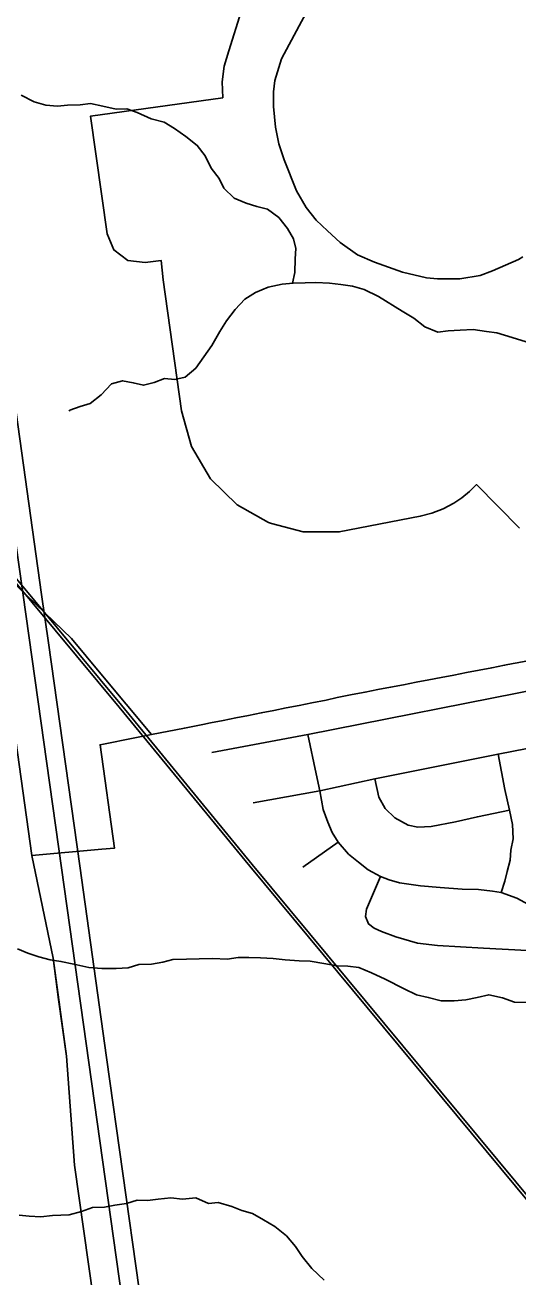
# Model space of a CAD drawing. Extents: x 114604 to 551442, y 316898 to 567001.
# Drawn here: x 171994 to 174489, y 405241 to 411584 of the extents above; entities that cross this region are included whole.
import ezdxf

# ---------------------------------------------------------------- set-up
doc = ezdxf.new("R2010")
doc.units = 0
for name, color, linetype in [('GE_P_Alignment_1000_Bearings', 7, 'Continuous'), ('GE_P_Alignment_100_Cardinal_Points', 7, 'Continuous'), ('GE_P_Alignment_100_Stations', 7, 'Continuous'), ('GE_P_Alignment_500_Bearings', 7, 'Continuous'), ('GE_P_Alignment_500_Stations', 7, 'Continuous'), ('PM_P_Cells', 7, 'Continuous')]:
    doc.layers.add(name, color=color, linetype=linetype)

msp = doc.modelspace()

# ---------------------------------------------------------------- linework, layer by layer
at = {"layer": 'GE_P_Alignment_1000_Bearings'}
for points in [[(169720.2, 411445.6), (171047.2, 409839.2), (172470.2, 408128.5), (173132.5, 407321.8), (175598.8, 404348.5), (176740.5, 402970.4), (177542, 402015.9), (178280.1, 401131.6), (178395.8, 400989.3), (178627.2, 400704.6), (180666, 398256.8)], [(170171.5, 410899.3), (170258.5, 410817.6), (171058.8, 409848.8), (172481.8, 408138.1), (173144.1, 407331.3), (174768.3, 405373.2), (174844.9, 405257.3)]]:
    msp.add_lwpolyline(points, dxfattribs=at)
at = {"layer": 'GE_P_Alignment_100_Cardinal_Points'}
msp.add_line((173400, 407317.3), (173578.9, 407444), dxfattribs=at)
for points in [[(172938.7, 407898.1), (173424.8, 407989), (174622.6, 408225.6)], [(173578.9, 407444), (173548.8, 407493.3), (173527, 407545.9), (173503.4, 407610.1), (173486.3, 407704), (173467.5, 407789.7), (173424.8, 407989)], [(173148.5, 407643.9), (173486.3, 407704), (173764.7, 407765.4), (174388.9, 407889.7), (174674.5, 407945.3)], [(174404.1, 407189.2), (174423.5, 407245.5), (174434.7, 407295.1), (174449.1, 407352.9), (174453.8, 407403.1), (174464.9, 407460.3), (174461.1, 407532.9), (174445.7, 407605.3), (174423.5, 407710.8), (174388.9, 407889.7)], [(173764.7, 407765.4), (173785.2, 407671.5), (173817, 407614), (173865.1, 407566.5), (173933.1, 407530.7), (173982.6, 407519.5), (174050.2, 407523.3), (174173.8, 407547.3), (174284.2, 407572.8), (174445.7, 407605.3)], [(173578.9, 407444), (173630.5, 407383.3), (173681.9, 407342.4), (173730.1, 407303.2), (173793, 407270.6), (173837.7, 407252.8), (173889, 407238.3), (173996.3, 407222.6), (174095.4, 407213.4), (174206, 407206), (174290.2, 407203.3), (174361.2, 407195.5), (174404.1, 407189.2), (174483.5, 407160.1), (174543.2, 407127.5), (174596.2, 407093.3)], [(173793, 407270.6), (173721.6, 407105.1), (173716.9, 407067.1), (173732.1, 407029.3), (173761.9, 407008), (173798.3, 406991.8), (173871.1, 406964.3), (173980.2, 406932.1), (174082.6, 406919.6), (174315.4, 406906.4), (174536.6, 406894.8)]]:
    msp.add_lwpolyline(points, dxfattribs=at)
at = {"layer": 'GE_P_Alignment_100_Stations'}
for points in [[(173088, 411653.4), (173024.9, 411454.1), (173002.3, 411376.4), (172992.2, 411296.2), (172994.9, 411215.4), (172325.7, 411122.5), (172409.4, 410525.9), (172443.8, 410444.9), (172514.1, 410391.9), (172601.5, 410381.2), (172682.4, 410391.5), (172693.3, 410292.6), (172785.5, 409630.1), (172836.2, 409447.9), (172932.6, 409285.1), (173068, 409153.1), (173226.5, 409063.6), (173240.8, 409058.9), (173402.4, 409016.7), (173584.5, 409015.4), (173994.3, 409095.4), (174053.4, 409110.5), (174110.4, 409132.5), (174164.5, 409161), (174205.7, 409188.8), (174244, 409220.3), (174279.2, 409255.3), (174496.7, 409035.3)], [(174496.7, 409035.3), (174279.2, 409255.3), (174244, 409220.3), (174205.7, 409188.8), (174164.5, 409161), (174110.4, 409132.5), (174053.4, 409110.5), (173994.3, 409095.4), (173584.5, 409015.4), (173402.4, 409016.7), (173240.8, 409058.9), (173226.5, 409063.6), (173068, 409153.1), (172932.6, 409285.1), (172836.2, 409447.9), (172785.5, 409630.1), (172693.3, 410292.6), (172682.4, 410391.5), (172601.5, 410381.2), (172514.1, 410391.9), (172443.8, 410444.9), (172409.4, 410525.9), (172325.7, 411122.5), (172994.9, 411215.4), (172992.2, 411296.2), (173002.3, 411376.4), (173024.9, 411454.1), (173088, 411653.4)], [(174564.4, 408368.1), (174484.7, 408352.7), (174464.5, 408348.8), (174421.2, 408340.4), (174356.3, 408327.9), (174293.1, 408315.7), (174229, 408303.3), (174164.7, 408290.8), (174100.9, 408278.5), (174037.2, 408266.2), (173973.3, 408253.9), (173909.8, 408241.6), (173844.4, 408228.9), (173780, 408216.5), (173715.6, 408204.1), (173649.3, 408191.3), (173590.5, 408179.9), (173574.2, 408176.5), (173518.1, 408164), (173445, 408149.4), (173380.9, 408136.7), (173315.4, 408123.8), (173252.5, 408111.3), (173189.1, 408098.8), (173125.1, 408086.2), (173061.1, 408073.6), (172997.2, 408060.9), (172931.8, 408048), (172893.8, 408040.5), (172800.7, 408022.2), (172633.3, 407989.1), (172376.6, 408297.4), (172228.5, 408475.3), (171817.9, 408869.3), (172028, 407375.4), (172135.7, 406855.2), (172163.4, 406646.6), (172203.4, 406359.2), (172244.3, 405807.3), (172388, 404792)], [(172388, 404792), (172244.3, 405807.3), (172203.4, 406359.2), (172135.7, 406855.2), (172028, 407375.4), (172382.3, 407408.3), (172447.1, 407414), (172373.1, 407937.4), (172558.5, 407974.5), (172633.3, 407989.1), (172800.7, 408022.2), (172893.8, 408040.5), (172931.8, 408048), (172997.2, 408060.9), (173061.1, 408073.6), (173125.1, 408086.2), (173189.1, 408098.8), (173252.5, 408111.3), (173315.4, 408123.8), (173380.9, 408136.7), (173445, 408149.4), (173518.1, 408164), (173574.2, 408176.5), (173590.5, 408179.9), (173649.3, 408191.3), (173715.6, 408204.1), (173780, 408216.5), (173844.4, 408228.9), (173909.8, 408241.6), (173973.3, 408253.9), (174037.2, 408266.2), (174100.9, 408278.5), (174164.7, 408290.8), (174229, 408303.3), (174293.1, 408315.7), (174356.3, 408327.9), (174421.2, 408340.4), (174464.5, 408348.8), (174484.7, 408352.7), (174564.4, 408368.1)]]:
    msp.add_lwpolyline(points, dxfattribs=at)
at = {"layer": 'GE_P_Alignment_500_Bearings'}
msp.add_lwpolyline([(173459.4, 411726.1), (173380.8, 411579.8), (173292.4, 411413.5), (173257.8, 411303.3), (173251.4, 411245.8), (173252, 411171.4), (173261.7, 411067.4), (173278.7, 410982.2), (173304.9, 410901.9), (173368.7, 410743.9), (173417.2, 410660.1), (173467.1, 410596.1), (173525.2, 410542.1), (173588.3, 410481.5), (173676.2, 410419.4), (173762.3, 410382.1), (173904.5, 410331.9), (174026.7, 410303.1), (174081.2, 410298.6), (174195, 410297.7), (174298.1, 410315.8), (174360.7, 410338.1), (174491.3, 410396.4), (174514.1, 410409.6)], dxfattribs=at)
at = {"layer": 'GE_P_Alignment_500_Stations'}
for points in [[(172077.5, 408698.3), (171745.7, 411064.6), (171692.4, 411382.7), (171595.2, 411928.2), (171569.4, 412054.7), (171415.4, 412782.4), (171361.9, 413027), (171332.1, 413167.1), (171301, 413314.4)], [(172835.4, 402573.1), (172692.1, 403650.3), (172552.1, 404644.2), (172178.2, 407313.3), (171999.2, 408587.1), (171662.2, 410972), (171600, 411371.9), (171474.3, 412035.7)], [(172406.7, 406353.5), (172270.6, 407324.1), (172111.9, 408453.3), (172077.5, 408698.3)], [(172993.5, 401577.5), (172992.7, 401613.7), (172980.9, 401971.7), (172961.4, 402259.9), (172935.7, 402492.5), (172927.8, 402583.9), (172883.9, 402954.9), (172784.6, 403661.1), (172654.1, 404589.9), (172406.7, 406353.5)]]:
    msp.add_lwpolyline(points, dxfattribs=at)
at = {"layer": 'PM_P_Cells'}
for points in [[(173347, 410276.4), (173359.5, 410330.9), (173361.9, 410399.1), (173364.3, 410451.3), (173352.6, 410501.5), (173322.9, 410553.9), (173279.2, 410608.4), (173221.4, 410650.9), (173167.5, 410665.4), (173113.5, 410681.8), (173051.6, 410706.4), (172999.9, 410756.9), (172976.2, 410807.2), (172936.5, 410859.7), (172904.9, 410922.1), (172865.2, 410974.5), (172807.4, 411019.1), (172749.6, 411059.7), (172697.8, 411092.2), (172631.9, 411108.7), (172562, 411141.3), (172508.1, 411159.8), (172454.1, 411158.2), (172388.1, 411172.7), (172324.2, 411187.3), (172272.1, 411179.6), (172208, 411178.1), (172158, 411172.5), (172098, 411178.9), (172040, 411195.4), (171974.2, 411228)], [(173295.1, 410271.3), (173225, 410255.7), (173160.7, 410228.1), (173106.5, 410194.5), (173058.2, 410142.7), (173013.8, 410084.8), (172979.4, 410030.9), (172938.9, 409961), (172858.2, 409845.3), (172803.9, 409799.6), (172751.7, 409787.9), (172699.7, 409792.4), (172647.6, 409772.7), (172593.5, 409759), (172541.5, 409771.5), (172487.6, 409781.9), (172431.4, 409766.3), (172379, 409710.5), (172322.7, 409666.8), (172272.6, 409651.2), (172220.5, 409633.5), (172216.4, 409627.5)], [(174530.1, 409979.1), (174460.2, 410001.7), (174382.3, 410024.3), (174330.3, 410030.8), (174262.3, 410041.3), (174196.2, 410037.8), (174136.2, 410034.2), (174084.1, 410028.6), (174018.2, 410055.2), (173962.5, 410099.7), (173902.6, 410134.3), (173783, 410209.4), (173711.2, 410244), (173651.3, 410260.5), (173593.3, 410269), (173535.3, 410275.5), (173465.3, 410280), (173411.2, 410278.4), (173351.2, 410276.8), (173295.1, 410271.3)], [(173381.9, 406842.6), (173309.9, 406847.2), (173249.9, 406853.6), (173185.9, 406858.1), (173125.8, 406858.6), (173071.8, 406859), (173017.7, 406851.4), (172943.7, 406853.9), (172875.6, 406852.4), (172811.6, 406850.9), (172741.5, 406849.4), (172691.4, 406835.8), (172633.3, 406826.2), (172569.3, 406824.7), (172515.1, 406807), (172455.1, 406803.5), (172383, 406804), (172317, 406808.5), (172241, 406825.1), (172175.1, 406839.7), (172121.1, 406848.1), (172063.2, 406862.6), (172007.2, 406881.1), (171955.4, 406903.5)], [(174539.3, 406631.2), (174471.3, 406633.8), (174411.4, 406654.3), (174341.4, 406670.9), (174283.3, 406657.3), (174225.2, 406645.7), (174167.1, 406640.1), (174101.1, 406640.6), (174035.2, 406657.1), (173975.2, 406669.6), (173913.3, 406700.2), (173817.6, 406749), (173747.7, 406781.7), (173683.9, 406808.2), (173627.9, 406814.7), (173573.9, 406817.1), (173505.9, 406829.6), (173437.9, 406840.2), (173381.9, 406842.6)], [(173507.9, 405224.9), (173446.3, 405283.6), (173396.6, 405344.1), (173362.9, 405394.5), (173317.2, 405449), (173257.5, 405495.6), (173201.6, 405530.1), (173145.8, 405562.6), (173091.9, 405577.1), (173040, 405597.5), (172972, 405618.1), (172922, 405612.5), (172858.1, 405641), (172790, 405635.5), (172732, 405642), (172667.9, 405634.4), (172613.9, 405628.8), (172561.8, 405629.2), (172507.7, 405613.6), (172447.6, 405604), (172395.5, 405594.4), (172335.5, 405592.8), (172279.3, 405573.2), (172217.2, 405555.6), (172133.1, 405552.2), (172073, 405544.7), (172015, 405549.1), (171963, 405553.5)]]:
    msp.add_lwpolyline(points, dxfattribs=at)

doc.saveas('drawing.dxf')
